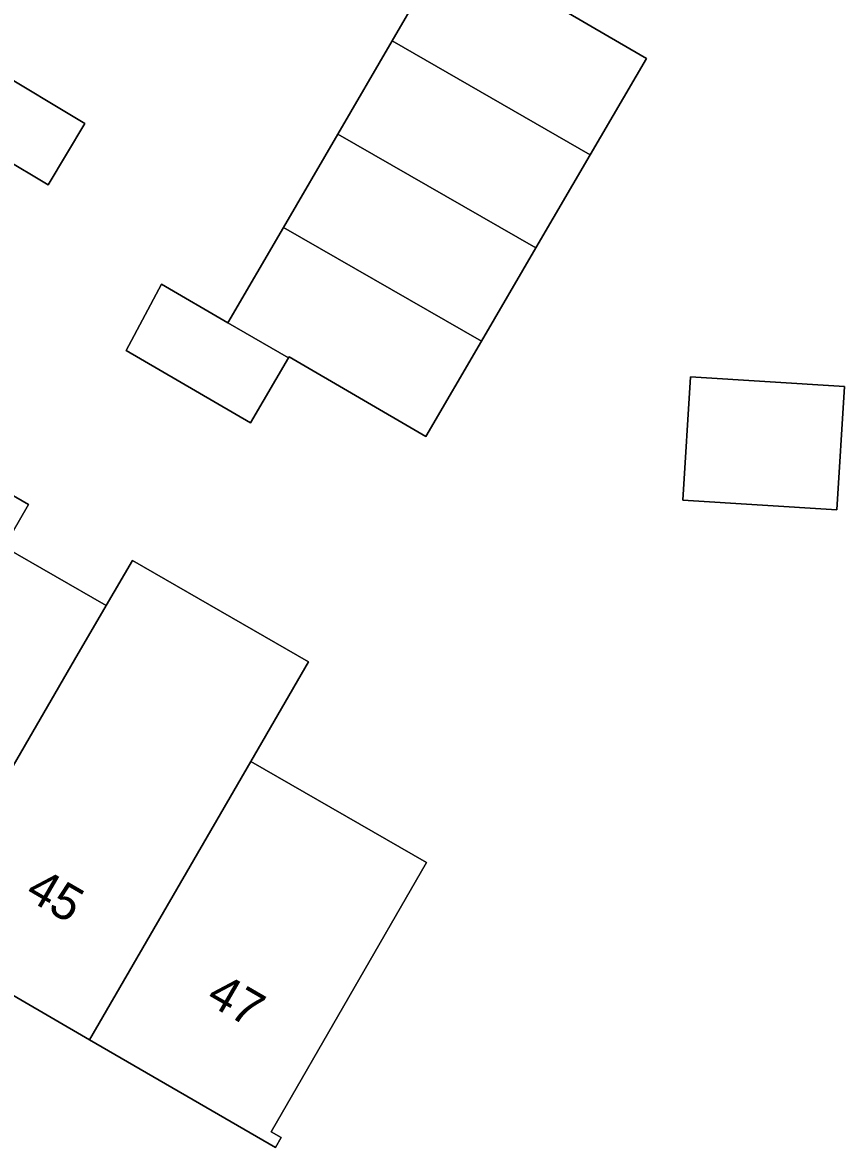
# Model space of a CAD drawing. Extents: x 160023 to 161302, y 384750 to 385707.
# Drawn here: x 160323.26 to 160346.28, y 384986.2 to 385017.71 of the extents above; entities that cross this region are included whole.
import ezdxf

# ---------------------------------------------------------------- set-up
doc = ezdxf.new("R2010")
doc.units = 0
for name, color, linetype in [('IMGEO_Erf', 7, 'Continuous'), ('IMGEO_Pand', 7, 'Continuous'), ('IMGEO_Pand_nummerreeks', 7, 'Continuous')]:
    doc.layers.add(name, color=color, linetype=linetype)

msp = doc.modelspace()

# ---------------------------------------------------------------- linework, layer by layer
at = {"layer": 'IMGEO_Erf'}
for points in [[(160337.636, 385011.392), (160336.114, 385008.781), (160334.557, 385006.112), (160330.723, 385008.347), (160330.705, 385008.315), (160329.641, 385006.491), (160326.163, 385008.519), (160327.15, 385010.377), (160329.004, 385009.296), (160330.562, 385011.967), (160332.084, 385014.578), (160333.606, 385017.189), (160335.201, 385019.925), (160339.688, 385017.309), (160340.731, 385016.7), (160339.158, 385014.003)], [(160323.971, 385013.159), (160321.411, 385014.695), (160322.442, 385016.413), (160325.002, 385014.878)], [(160341.967, 385007.779), (160346.278, 385007.511), (160346.064, 385004.061), (160341.753, 385004.329)]]:
    msp.add_lwpolyline(points, close=True, dxfattribs=at)
msp.add_lwpolyline([(160321.089, 385005.554), (160323.428, 385004.207), (160322.747, 385003.026), (160325.604, 385001.381), (160326.335, 385002.64), (160331.266, 384999.797), (160329.651, 384997.009), (160334.567, 384994.176), (160330.222, 384986.636), (160330.5, 384986.476), (160330.34, 384986.198), (160325.137, 384989.216), (160320.202, 384992.078)], dxfattribs=at)
at = {"layer": 'IMGEO_Pand'}
for points in [[(160339.158, 385014.003), (160340.731, 385016.7), (160339.688, 385017.309), (160335.201, 385019.925), (160333.606, 385017.189)], [(160333.606, 385017.189), (160332.084, 385014.578), (160337.636, 385011.392), (160339.158, 385014.003)], [(160321.411, 385014.695), (160323.971, 385013.159), (160325.002, 385014.878), (160322.442, 385016.413)], [(160332.084, 385014.578), (160330.562, 385011.967), (160336.114, 385008.781), (160337.636, 385011.392)], [(160330.705, 385008.315), (160330.723, 385008.347), (160334.557, 385006.112), (160336.114, 385008.781), (160330.562, 385011.967), (160329.004, 385009.296)], [(160329.004, 385009.296), (160327.15, 385010.377), (160326.163, 385008.519), (160329.641, 385006.491), (160330.705, 385008.315)], [(160341.753, 385004.329), (160346.064, 385004.061), (160346.278, 385007.511), (160341.967, 385007.779)], [(160324.717, 384999.853), (160325.604, 385001.381), (160322.747, 385003.026), (160323.428, 385004.207), (160321.089, 385005.554), (160319.528, 385002.843), (160317.891, 385000), (160316.144, 384996.952), (160312.398, 384999.124), (160311.305, 384997.238), (160314.945, 384995.127), (160320.202, 384992.078)], [(160329.651, 384997.009), (160331.266, 384999.797), (160326.335, 385002.64), (160325.604, 385001.381), (160324.717, 384999.853), (160320.202, 384992.078), (160325.137, 384989.216)], [(160325.137, 384989.216), (160330.34, 384986.198), (160330.5, 384986.476), (160330.222, 384986.636), (160334.567, 384994.176), (160329.651, 384997.009)]]:
    msp.add_lwpolyline(points, close=True, dxfattribs=at)

# ---------------------------------------------------------------- texts
at = {"layer": 'IMGEO_Pand_nummerreeks'}
for s, rotation, p in [('45', 329.8796, (160323.287, 384993.203)), ('47', 329.8822, (160328.356, 384990.263))]:
    msp.add_text(s, height=1, rotation=rotation, dxfattribs=at).set_placement(p)

doc.saveas('drawing.dxf')
